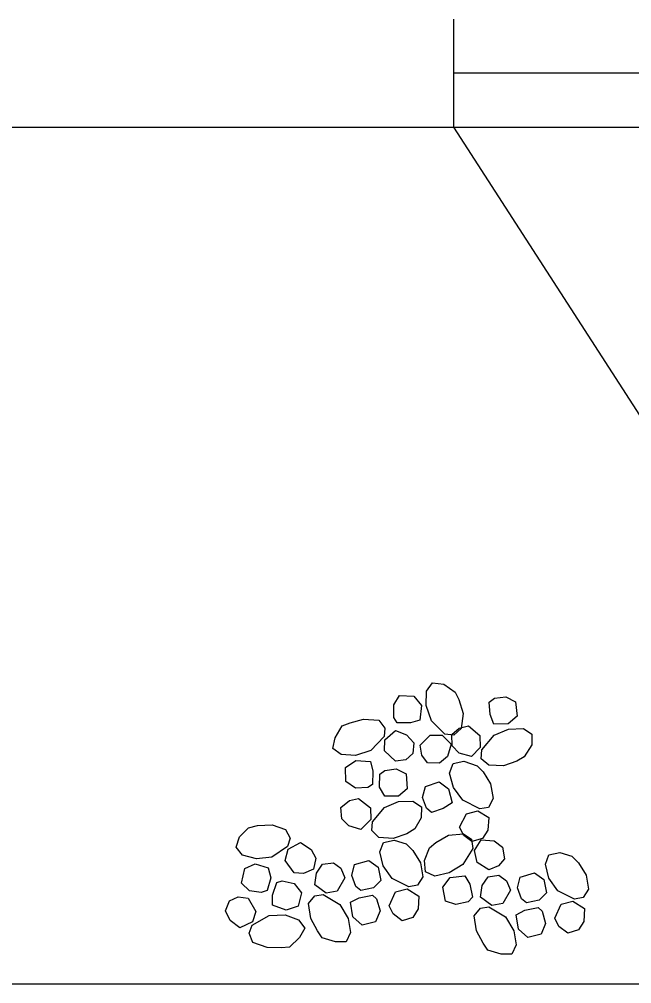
# Model space of a CAD drawing. Extents: x 636462 to 639890, y 299944 to 300538.
# Drawn here: x 637703.4 to 637742.6, y 300172.3 to 300234 of the extents above; entities that cross this region are included whole.
import ezdxf

# ---------------------------------------------------------------- set-up
doc = ezdxf.new("R2010")
doc.units = 0
doc.layers.add('Default', color=7, linetype='Continuous')

msp = doc.modelspace()

# ---------------------------------------------------------------- linework, layer by layer
at = {"layer": 'Default'}
for p, q in [((637731.218, 300227.091), (637731.218, 300234.002)), ((637747.783, 300230.546), (637731.218, 300230.546)), ((637663.777, 300227.091), (637765.704, 300227.091)), ((637766.626, 300172.26), (637731.218, 300227.091)), ((637729.451, 300190.061), (637729.463, 300190.996)), ((637729.463, 300190.996), (637729.861, 300191.528)), ((637729.861, 300191.528), (637730.581, 300191.434)), ((637730.581, 300191.434), (637731.306, 300190.924)), ((637727.386, 300190.107), (637727.743, 300190.701)), ((637727.743, 300190.701), (637728.657, 300190.675)), ((637728.657, 300190.675), (637729.146, 300190.07)), ((637731.306, 300190.924), (637731.553, 300190.458)), ((637731.553, 300190.458), (637731.818, 300189.556)), ((637733.485, 300190.294), (637733.826, 300190.549)), ((637733.826, 300190.549), (637734.547, 300190.635)), ((637734.547, 300190.635), (637735.183, 300190.306)), ((637727.381, 300189.297), (637727.386, 300190.107)), ((637729.146, 300190.07), (637729.044, 300189.135)), ((637729.792, 300189.089), (637729.451, 300190.061)), ((637733.557, 300189.504), (637733.485, 300190.294)), ((637735.183, 300190.306), (637735.281, 300189.383)), ((637724.587, 300188.952), (637725.448, 300189.19)), ((637725.448, 300189.19), (637726.41, 300189.136)), ((637726.41, 300189.136), (637726.809, 300188.621)), ((637727.601, 300188.963), (637727.381, 300189.297)), ((637729.044, 300189.135), (637728.447, 300188.951)), ((637731.818, 300189.556), (637731.695, 300188.607)), ((637733.789, 300188.879), (637733.557, 300189.504)), ((637735.281, 300189.383), (637734.71, 300188.888)), ((637723.632, 300187.995), (637724.08, 300188.768)), ((637724.08, 300188.768), (637724.587, 300188.952)), ((637726.809, 300188.621), (637726.772, 300188.088)), ((637728.447, 300188.951), (637727.601, 300188.963)), ((637730.646, 300188.246), (637729.792, 300189.089)), ((637731.089, 300188.209), (637731.57, 300188.615)), ((637731.695, 300188.607), (637731.228, 300188.18)), ((637731.57, 300188.615), (637732.16, 300188.764)), ((637732.16, 300188.764), (637732.898, 300188.143)), ((637734.71, 300188.888), (637733.789, 300188.879)), ((637733.805, 300188.172), (637734.715, 300188.562)), ((637734.715, 300188.562), (637735.679, 300188.598)), ((637735.679, 300188.598), (637736.217, 300188.235)), ((637723.476, 300187.323), (637723.632, 300187.995)), ((637726.772, 300188.088), (637725.9, 300187.185)), ((637726.798, 300187.866), (637727.481, 300188.465)), ((637727.481, 300188.465), (637728.2, 300188.19)), ((637728.2, 300188.19), (637728.654, 300187.682)), ((637729.076, 300187.541), (637729.71, 300188.168)), ((637729.71, 300188.168), (637730.486, 300188.17)), ((637730.486, 300188.17), (637731.051, 300187.585)), ((637731.228, 300188.18), (637730.646, 300188.246)), ((637731.12, 300187.481), (637731.089, 300188.209)), ((637732.898, 300188.143), (637732.921, 300187.38)), ((637733.017, 300187.234), (637733.805, 300188.172)), ((637736.217, 300188.235), (637736.22, 300187.549)), ((637724.007, 300186.925), (637723.476, 300187.323)), ((637726.78, 300187.166), (637726.798, 300187.866)), ((637728.654, 300187.682), (637728.602, 300186.989)), ((637729.176, 300186.889), (637729.076, 300187.541)), ((637731.051, 300187.585), (637730.818, 300186.803)), ((637731.568, 300187.028), (637731.12, 300187.481)), ((637732.921, 300187.38), (637732.349, 300186.795)), ((637736.22, 300187.549), (637735.738, 300186.782)), ((637724.915, 300186.865), (637724.007, 300186.925)), ((637725.9, 300187.185), (637724.915, 300186.865)), ((637727.49, 300186.497), (637726.78, 300187.166)), ((637728.602, 300186.989), (637728.142, 300186.597)), ((637729.527, 300186.402), (637729.176, 300186.889)), ((637730.818, 300186.803), (637730.296, 300186.37)), ((637732.349, 300186.795), (637731.568, 300187.028)), ((637732.972, 300186.666), (637733.017, 300187.234)), ((637733.462, 300186.241), (637732.972, 300186.666)), ((637735.738, 300186.782), (637735.265, 300186.501)), ((637724.287, 300186.092), (637724.941, 300186.553)), ((637724.302, 300185.205), (637724.287, 300186.092)), ((637724.941, 300186.553), (637725.883, 300186.485)), ((637725.883, 300186.485), (637726.045, 300185.874)), ((637728.142, 300186.597), (637727.49, 300186.497)), ((637730.296, 300186.37), (637729.527, 300186.402)), ((637730.956, 300185.748), (637731.189, 300186.355)), ((637731.189, 300186.355), (637731.857, 300186.512)), ((637731.857, 300186.512), (637732.712, 300186.214)), ((637732.712, 300186.214), (637733.093, 300185.817)), ((637734.411, 300186.208), (637733.462, 300186.241)), ((637735.265, 300186.501), (637734.411, 300186.208)), ((637726.045, 300185.874), (637726.013, 300185.015)), ((637726.462, 300184.833), (637726.474, 300185.678)), ((637726.474, 300185.678), (637726.794, 300185.919)), ((637726.794, 300185.919), (637727.536, 300186.018)), ((637727.536, 300186.018), (637728.172, 300185.689)), ((637728.172, 300185.689), (637728.229, 300184.739)), ((637731.208, 300184.818), (637730.956, 300185.748)), ((637733.093, 300185.817), (637733.57, 300185.051)), ((637724.917, 300184.772), (637724.302, 300185.205)), ((637725.721, 300184.823), (637724.917, 300184.772)), ((637726.013, 300185.015), (637725.721, 300184.823)), ((637726.799, 300184.276), (637726.462, 300184.833)), ((637729.226, 300184.188), (637729.404, 300184.881)), ((637729.404, 300184.881), (637730.28, 300185.185)), ((637730.28, 300185.185), (637730.892, 300184.74)), ((637731.792, 300184.019), (637731.208, 300184.818)), ((637733.57, 300185.051), (637733.752, 300184.118)), ((637727.678, 300184.257), (637726.799, 300184.276)), ((637728.229, 300184.739), (637727.678, 300184.257)), ((637729.472, 300183.504), (637729.226, 300184.188)), ((637730.892, 300184.74), (637731.107, 300183.844)), ((637723.995, 300183.537), (637724.538, 300183.984)), ((637724.538, 300183.984), (637725.107, 300184.12)), ((637725.107, 300184.12), (637725.887, 300183.526)), ((637726.774, 300183.542), (637727.684, 300183.932)), ((637727.684, 300183.932), (637728.605, 300183.94)), ((637728.605, 300183.94), (637729.144, 300183.577)), ((637729.144, 300183.577), (637729.126, 300182.877)), ((637731.107, 300183.844), (637730.551, 300183.477)), ((637732.884, 300183.462), (637731.792, 300184.019)), ((637733.752, 300184.118), (637733.447, 300183.546)), ((637724.046, 300182.823), (637723.995, 300183.537)), ((637725.887, 300183.526), (637725.91, 300182.764)), ((637726.006, 300182.618), (637726.774, 300183.542)), ((637729.797, 300183.229), (637729.472, 300183.504)), ((637730.551, 300183.477), (637729.797, 300183.229)), ((637731.586, 300182.282), (637732.025, 300183.141)), ((637732.025, 300183.141), (637732.763, 300183.335)), ((637732.763, 300183.335), (637733.462, 300182.91)), ((637733.447, 300183.546), (637732.884, 300183.462)), ((637718.076, 300182.237), (637718.656, 300182.39)), ((637718.656, 300182.39), (637719.582, 300182.44)), ((637719.582, 300182.44), (637720.436, 300182.129)), ((637724.494, 300182.37), (637724.046, 300182.823)), ((637725.276, 300182.137), (637724.494, 300182.37)), ((637725.91, 300182.764), (637725.276, 300182.137)), ((637725.982, 300182.064), (637726.006, 300182.618)), ((637729.126, 300182.877), (637728.727, 300182.166)), ((637733.462, 300182.91), (637733.411, 300182.096)), ((637717.494, 300181.665), (637718.076, 300182.237)), ((637720.436, 300182.129), (637720.74, 300181.569)), ((637726.43, 300181.611), (637725.982, 300182.064)), ((637728.212, 300181.857), (637727.337, 300181.55)), ((637728.727, 300182.166), (637728.212, 300181.857)), ((637730.072, 300181.31), (637730.891, 300181.771)), ((637730.891, 300181.771), (637731.844, 300181.864)), ((637731.864, 300181.741), (637731.586, 300182.282)), ((637731.844, 300181.864), (637732.364, 300181.505)), ((637732.368, 300181.364), (637731.864, 300181.741)), ((637733.411, 300182.096), (637733.07, 300181.558)), ((637717.282, 300180.998), (637717.494, 300181.665)), ((637720.74, 300181.569), (637720.562, 300181.043)), ((637720.614, 300180.876), (637721.398, 300181.301)), ((637721.398, 300181.301), (637722.083, 300180.859)), ((637727.337, 300181.55), (637726.43, 300181.611)), ((637726.476, 300180.696), (637726.709, 300181.303)), ((637726.709, 300181.303), (637727.395, 300181.443)), ((637727.395, 300181.443), (637728.178, 300181.214)), ((637728.178, 300181.214), (637728.594, 300180.782)), ((637729.674, 300180.965), (637730.072, 300181.31)), ((637732.364, 300181.505), (637732.431, 300180.924)), ((637733.07, 300181.558), (637732.368, 300181.364)), ((637732.541, 300180.785), (637732.984, 300181.467)), ((637732.984, 300181.467), (637733.798, 300181.416)), ((637733.798, 300181.416), (637734.338, 300181.004)), ((637717.697, 300180.499), (637717.282, 300180.998)), ((637718.585, 300180.25), (637717.697, 300180.499)), ((637720.562, 300181.043), (637719.567, 300180.37)), ((637720.424, 300180.138), (637720.614, 300180.876)), ((637722.083, 300180.859), (637722.387, 300180.3)), ((637726.691, 300179.8), (637726.476, 300180.696)), ((637728.594, 300180.782), (637729.09, 300179.999)), ((637729.34, 300180.144), (637729.674, 300180.965)), ((637732.431, 300180.924), (637731.802, 300179.902)), ((637732.718, 300180.029), (637732.541, 300180.785)), ((637734.338, 300181.004), (637734.479, 300180.248)), ((637737.085, 300179.903), (637737.318, 300180.51)), ((637737.318, 300180.51), (637738.004, 300180.65)), ((637738.004, 300180.65), (637738.787, 300180.421)), ((637717.836, 300179.626), (637718.499, 300179.936)), ((637718.499, 300179.936), (637719.338, 300179.672)), ((637719.567, 300180.37), (637718.585, 300180.25)), ((637721.007, 300179.35), (637720.424, 300180.138)), ((637722.387, 300180.3), (637722.237, 300179.6)), ((637722.426, 300179.346), (637722.819, 300179.903)), ((637722.819, 300179.903), (637723.506, 300180.007)), ((637723.506, 300180.007), (637723.991, 300179.648)), ((637724.691, 300179.187), (637724.869, 300179.881)), ((637724.869, 300179.881), (637725.782, 300180.15)), ((637725.782, 300180.15), (637726.375, 300179.722)), ((637729.09, 300179.999), (637729.235, 300179.101)), ((637729.41, 300179.421), (637729.34, 300180.144)), ((637731.802, 300179.902), (637730.931, 300179.351)), ((637733.471, 300179.553), (637732.718, 300180.029)), ((637734.479, 300180.248), (637734.084, 300179.797)), ((637737.301, 300179.007), (637737.085, 300179.903)), ((637738.787, 300180.421), (637739.204, 300179.989)), ((637739.204, 300179.989), (637739.699, 300179.205)), ((637717.626, 300178.698), (637717.836, 300179.626)), ((637719.338, 300179.672), (637719.506, 300179.044)), ((637721.591, 300179.322), (637721.007, 300179.35)), ((637722.237, 300179.6), (637721.591, 300179.322)), ((637722.32, 300178.583), (637722.426, 300179.346)), ((637723.991, 300179.648), (637724.236, 300179.035)), ((637726.375, 300179.722), (637726.555, 300178.86)), ((637727.276, 300179.001), (637726.691, 300179.8)), ((637730.017, 300179.153), (637729.41, 300179.421)), ((637730.931, 300179.351), (637730.017, 300179.153)), ((637734.084, 300179.797), (637733.471, 300179.553)), ((637735.479, 300179.088), (637736.391, 300179.357)), ((637736.391, 300179.357), (637736.985, 300178.929)), ((637718.144, 300178.205), (637717.626, 300178.698)), ((637719.506, 300179.044), (637719.259, 300178.235)), ((637719.616, 300177.927), (637719.887, 300178.743)), ((637719.887, 300178.743), (637720.221, 300178.846)), ((637720.221, 300178.846), (637721.007, 300178.671)), ((637721.007, 300178.671), (637721.476, 300178.083)), ((637724.236, 300179.035), (637723.743, 300178.193)), ((637724.956, 300178.487), (637724.691, 300179.187)), ((637726.555, 300178.86), (637726.088, 300178.408)), ((637728.349, 300178.461), (637727.276, 300179.001)), ((637729.235, 300179.101), (637728.894, 300178.563)), ((637730.511, 300178.44), (637730.991, 300179.052)), ((637730.991, 300179.052), (637731.925, 300179.162)), ((637731.925, 300179.162), (637732.238, 300178.622)), ((637732.238, 300178.622), (637732.417, 300177.796)), ((637733.035, 300178.553), (637733.429, 300179.11)), ((637733.429, 300179.11), (637734.115, 300179.214)), ((637734.115, 300179.214), (637734.601, 300178.855)), ((637734.601, 300178.855), (637734.845, 300178.242)), ((637735.301, 300178.394), (637735.479, 300179.088)), ((637736.985, 300178.929), (637737.164, 300178.067)), ((637737.885, 300178.208), (637737.301, 300179.007)), ((637739.699, 300179.205), (637739.844, 300178.308)), ((637718.885, 300178.094), (637718.144, 300178.205)), ((637719.259, 300178.235), (637718.885, 300178.094)), ((637721.476, 300178.083), (637721.244, 300177.227)), ((637723.057, 300178.053), (637722.32, 300178.583)), ((637723.743, 300178.193), (637723.057, 300178.053)), ((637725.262, 300178.229), (637724.956, 300178.487)), ((637726.088, 300178.408), (637725.262, 300178.229)), ((637727.088, 300177.247), (637727.491, 300178.14)), ((637727.491, 300178.14), (637728.228, 300178.335)), ((637728.228, 300178.335), (637728.982, 300177.858)), ((637728.894, 300178.563), (637728.349, 300178.461)), ((637730.691, 300177.543), (637730.511, 300178.44)), ((637732.93, 300177.79), (637733.035, 300178.553)), ((637734.845, 300178.242), (637734.353, 300177.4)), ((637735.565, 300177.694), (637735.301, 300178.394)), ((637737.164, 300178.067), (637736.698, 300177.615)), ((637738.958, 300177.668), (637737.885, 300178.208)), ((637739.844, 300178.308), (637739.504, 300177.769)), ((637716.606, 300176.919), (637716.85, 300177.57)), ((637716.85, 300177.57), (637717.401, 300177.818)), ((637717.401, 300177.818), (637718.055, 300177.733)), ((637718.055, 300177.733), (637718.55, 300176.892)), ((637719.602, 300177.295), (637719.616, 300177.927)), ((637721.907, 300177.39), (637722.319, 300177.894)), ((637722.071, 300176.439), (637721.907, 300177.39)), ((637722.319, 300177.894), (637722.847, 300177.977)), ((637722.847, 300177.977), (637723.923, 300177.331)), ((637724.608, 300177.471), (637725.167, 300177.767)), ((637724.754, 300176.538), (637724.608, 300177.471)), ((637725.167, 300177.767), (637726.011, 300177.929)), ((637726.011, 300177.929), (637726.264, 300177.687)), ((637726.264, 300177.687), (637726.495, 300176.915)), ((637728.982, 300177.858), (637728.93, 300177.044)), ((637731.35, 300177.329), (637730.691, 300177.543)), ((637732.141, 300177.507), (637731.35, 300177.329)), ((637732.417, 300177.796), (637732.141, 300177.507)), ((637733.667, 300177.26), (637732.93, 300177.79)), ((637734.353, 300177.4), (637733.667, 300177.26)), ((637735.871, 300177.436), (637735.565, 300177.694)), ((637736.698, 300177.615), (637735.871, 300177.436)), ((637738.1, 300177.347), (637738.838, 300177.542)), ((637738.838, 300177.542), (637739.591, 300177.065)), ((637739.504, 300177.769), (637738.958, 300177.668)), ((637716.901, 300176.304), (637716.606, 300176.919)), ((637718.55, 300176.892), (637718.337, 300176.225)), ((637720.487, 300176.967), (637719.602, 300177.295)), ((637721.244, 300177.227), (637720.487, 300176.967)), ((637723.923, 300177.331), (637724.456, 300176.443)), ((637726.495, 300176.915), (637726.211, 300176.219)), ((637727.348, 300176.723), (637727.088, 300177.247)), ((637728.93, 300177.044), (637728.59, 300176.505)), ((637732.516, 300176.597), (637732.928, 300177.101)), ((637732.928, 300177.101), (637733.457, 300177.184)), ((637733.457, 300177.184), (637734.532, 300176.538)), ((637735.218, 300176.678), (637735.776, 300176.974)), ((637735.776, 300176.974), (637736.621, 300177.136)), ((637736.621, 300177.136), (637736.874, 300176.894)), ((637736.874, 300176.894), (637737.104, 300176.122)), ((637737.697, 300176.454), (637738.1, 300177.347)), ((637739.591, 300177.065), (637739.54, 300176.251)), ((637717.515, 300175.84), (637716.901, 300176.304)), ((637718.337, 300176.225), (637717.515, 300175.84)), ((637718.301, 300176.005), (637719.389, 300176.628)), ((637719.389, 300176.628), (637720.425, 300176.661)), ((637720.425, 300176.661), (637721.28, 300176.349)), ((637721.28, 300176.349), (637721.679, 300175.819)), ((637722.496, 300175.654), (637722.071, 300176.439)), ((637724.456, 300176.443), (637724.601, 300175.545)), ((637725.35, 300176.005), (637724.754, 300176.538)), ((637726.211, 300176.219), (637725.35, 300176.005)), ((637727.906, 300176.295), (637727.348, 300176.723)), ((637728.59, 300176.505), (637727.906, 300176.295)), ((637732.68, 300175.646), (637732.516, 300176.597)), ((637734.532, 300176.538), (637735.066, 300175.65)), ((637735.364, 300175.745), (637735.218, 300176.678)), ((637737.957, 300175.93), (637737.697, 300176.454)), ((637739.54, 300176.251), (637739.199, 300175.712)), ((637718.116, 300175.503), (637718.301, 300176.005)), ((637721.679, 300175.819), (637721.341, 300175.218)), ((637722.789, 300175.202), (637722.496, 300175.654)), ((637724.601, 300175.545), (637724.333, 300174.938)), ((637733.105, 300174.861), (637732.68, 300175.646)), ((637735.066, 300175.65), (637735.211, 300174.752)), ((637735.96, 300175.211), (637735.364, 300175.745)), ((637737.104, 300176.122), (637736.82, 300175.426)), ((637738.515, 300175.502), (637737.957, 300175.93)), ((637739.199, 300175.712), (637738.515, 300175.502)), ((637718.355, 300174.897), (637718.116, 300175.503)), ((637721.341, 300175.218), (637720.696, 300174.6)), ((637723.644, 300174.939), (637722.789, 300175.202)), ((637724.333, 300174.938), (637723.644, 300174.939)), ((637736.82, 300175.426), (637735.96, 300175.211)), ((637719.265, 300174.576), (637718.355, 300174.897)), ((637720.157, 300174.565), (637719.265, 300174.576)), ((637720.696, 300174.6), (637720.157, 300174.565)), ((637733.399, 300174.409), (637733.105, 300174.861)), ((637734.253, 300174.146), (637733.399, 300174.409)), ((637735.211, 300174.752), (637734.942, 300174.145)), ((637734.942, 300174.145), (637734.253, 300174.146)), ((637647.635, 300172.26), (637781.846, 300172.26))]:
    msp.add_line(p, q, dxfattribs=at)

doc.saveas('drawing.dxf')
